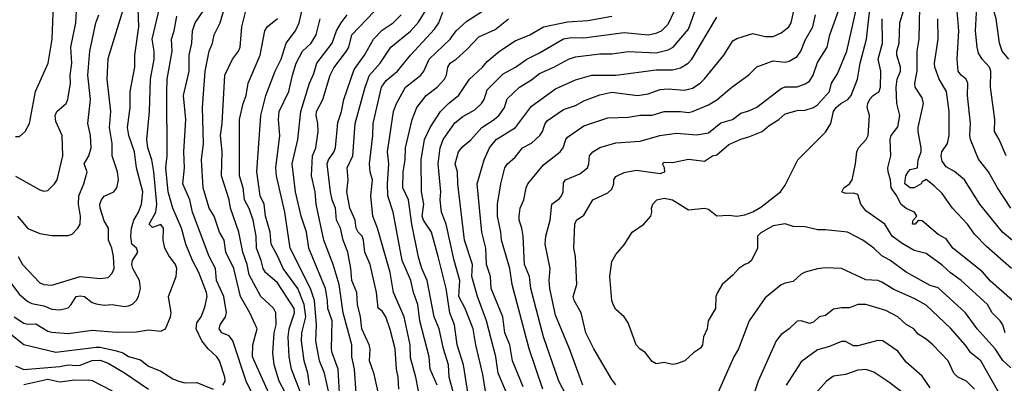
# Model space of a CAD drawing. Header units: metres. Extents: x -46681 to -43747, y -240911 to -237677.
# Tile 941 of 1056: x -44816 to -44693, y -238457 to -238412. Entities that reach past the tile are written whole.
import ezdxf

# ---------------------------------------------------------------- set-up
doc = ezdxf.new("R2010")
doc.units = ezdxf.units.M
doc.layers.add('CONTOUR_INDEX', color=1, linetype='Continuous')
doc.layers.add('CONTOUR_INTER', color=3, linetype='Continuous')

msp = doc.modelspace()

# ---------------------------------------------------------------- linework, layer by layer
at = {"layer": 'CONTOUR_INDEX'}
for points, elevation in [([(-44786.3, -238459.02), (-44787.5, -238456.52), (-44789.16, -238451.52), (-44789.6, -238450.91), (-44790.52, -238450.52), (-44790.83, -238450.02), (-44790.72, -238449.52), (-44790.05, -238448.52), (-44789.94, -238448.02), (-44790.28, -238446.02), (-44791.17, -238444.02), (-44791.29, -238442.52), (-44792.09, -238441.02), (-44794.14, -238435.52), (-44794.49, -238434.02), (-44795.33, -238432.02), (-44795.16, -238430.02), (-44795.23, -238428.02), (-44794.98, -238424.02), (-44795.27, -238421.02), (-44794.57, -238418.02), (-44794.57, -238416.02), (-44794.25, -238414.52), (-44794.17, -238413.02), (-44793.83, -238412.02), (-44792.11, -238409.52)], 75), ([(-44741.6, -238456.97), (-44742.1, -238456.32), (-44744.36, -238452.52), (-44745.32, -238450.52), (-44745.93, -238448.02), (-44746.77, -238446.52), (-44746.91, -238446.02), (-44746.45, -238444.52), (-44746.63, -238441.02), (-44746.83, -238440.02), (-44746.7, -238437.02), (-44746.48, -238436.52), (-44745.6, -238435.89), (-44744.48, -238434.02), (-44742.6, -238433.15), (-44742.1, -238432.68), (-44741.86, -238432.02), (-44741.88, -238431.52), (-44741.6, -238431.09), (-44740.6, -238430.6), (-44739.1, -238430.31), (-44736.1, -238430.73), (-44735.52, -238430.52), (-44735.57, -238430.02), (-44735.82, -238429.52), (-44735.6, -238429.34), (-44734.6, -238429.38), (-44732.6, -238428.94), (-44730.6, -238429.18), (-44729.6, -238428.53), (-44729.1, -238428.39), (-44727.6, -238427.14), (-44726.1, -238426.45), (-44725.1, -238426.19), (-44723.45, -238425.52), (-44722.6, -238424.76), (-44721.37, -238424.02), (-44720.6, -238423.3), (-44719.1, -238422.91), (-44718.1, -238422.86), (-44717.1, -238422.53), (-44716.6, -238422.19), (-44715.08, -238420.52), (-44714.84, -238419.52), (-44714.1, -238418.36), (-44712.96, -238415.52), (-44711.7, -238410.02)], 95), ([(-44815.88, -238436.02), (-44814.6, -238437.58), (-44813.1, -238438.17), (-44811.6, -238438.42), (-44809.6, -238438.45), (-44809.1, -238438.27), (-44808.37, -238437.52), (-44808.1, -238437.02), (-44808.04, -238436.02), (-44808.31, -238434.52), (-44808.25, -238433.52), (-44807.62, -238432.02), (-44807.21, -238430.52), (-44807.58, -238429.52), (-44807.01, -238428.52), (-44806.74, -238427.52), (-44806.79, -238426.02), (-44807.15, -238424.52), (-44806.79, -238421.52), (-44807.14, -238418.52), (-44806.88, -238415.52), (-44806.16, -238412.02), (-44805.79, -238411.02)], 70), ([(-44765.86, -238459.02), (-44766.43, -238456.02), (-44767.1, -238453.61), (-44767.14, -238452.02), (-44767.9, -238448.52), (-44769.21, -238445.52), (-44769.61, -238443.02), (-44771.18, -238437.52), (-44771.78, -238436.02), (-44772, -238433.52), (-44771.83, -238431.52), (-44772.1, -238430.52), (-44772.17, -238429.52), (-44771.77, -238426.02), (-44771.72, -238424.52), (-44770.69, -238420.02), (-44770.1, -238419.17), (-44768.69, -238418.02), (-44767.11, -238416.02), (-44764.1, -238412.8), (-44763.58, -238412.02), (-44763.1, -238410.69)], 85), ([(-44754.32, -238460.02), (-44756.21, -238455.52), (-44756.52, -238453.52), (-44757.68, -238449.02), (-44758.79, -238446.02), (-44759.49, -238443.52), (-44759.4, -238442.02), (-44760.38, -238439.02), (-44761.24, -238432.02), (-44761.27, -238430.52), (-44761.57, -238429.52), (-44761.13, -238428.02), (-44760.6, -238427.38), (-44759.6, -238426.56), (-44758.25, -238425.02), (-44756.73, -238424.02), (-44756.1, -238423.46), (-44755.45, -238422.52), (-44755.1, -238421.47), (-44753.56, -238420.02), (-44752.1, -238419.09), (-44751.1, -238418.29), (-44749.29, -238417.52), (-44747.5, -238416.52), (-44746.6, -238416.22), (-44743.6, -238415.87), (-44742.1, -238415.86), (-44740.1, -238415.58), (-44736.6, -238415.72), (-44735.1, -238415.37), (-44734.51, -238415.02), (-44732.6, -238412.81), (-44731.76, -238410.52)], 90), ([(-44777.1, -238458.52), (-44777.76, -238455.52), (-44778.41, -238454.02), (-44778.83, -238451.52), (-44778.75, -238449.52), (-44779.01, -238446.52), (-44779.52, -238445.02), (-44782.01, -238440.02), (-44782.69, -238435.52), (-44783.73, -238431.02), (-44783.8, -238430.02), (-44783.33, -238426.02), (-44783.49, -238424.02), (-44783.41, -238423.02), (-44782.2, -238420.52), (-44781.75, -238418.52), (-44781.27, -238417.02), (-44780.49, -238415.52), (-44779.42, -238414.52), (-44778.79, -238413.52), (-44778.32, -238411.52)], 80), ([(-44690.67, -238440.52), (-44693.63, -238438.02), (-44696.46, -238434.52), (-44698.33, -238431.52), (-44699.6, -238430.48), (-44700.6, -238429.89), (-44701.1, -238429.21), (-44701.23, -238428.52), (-44701.14, -238428.02), (-44700.46, -238427.02), (-44700.25, -238426.02), (-44700.26, -238423.02), (-44700.57, -238420.52), (-44701.48, -238419.02), (-44702.02, -238417.52), (-44702.08, -238417.02), (-44701.61, -238414.02), (-44701.64, -238411.52)], 100), ([(-44694.03, -238458.02), (-44696.3, -238454.02), (-44697.55, -238453.02), (-44698.25, -238452.02), (-44700.1, -238449.94), (-44703.1, -238447.1), (-44704.6, -238446.24), (-44707.1, -238445.15), (-44708.6, -238444.23), (-44709.1, -238444.02), (-44710.6, -238443.95), (-44713.6, -238442.54), (-44715.6, -238442.46), (-44716.6, -238442.56), (-44718.1, -238443), (-44718.6, -238443.25), (-44719.6, -238444.14), (-44720.6, -238444.34), (-44721.1, -238444.57), (-44723.1, -238446.16), (-44725.05, -238449.02), (-44726.4, -238452.52), (-44726.97, -238453.52), (-44729.1, -238458.28)], 95), ([(-44816.1, -238454.64), (-44815.1, -238455.06), (-44810.6, -238454.71), (-44809.6, -238454.52), (-44808.6, -238454.59), (-44808.1, -238454.53), (-44806.6, -238453.96), (-44805.6, -238453.9), (-44804.6, -238454.29), (-44802.6, -238455.48), (-44799.6, -238457.53)], 75)]:
    msp.add_lwpolyline(points, dxfattribs=dict(at, elevation=elevation))
at = {"layer": 'CONTOUR_INTER'}
for points, elevation in [([(-44693.17, -238428.52), (-44694.04, -238426.52), (-44694.63, -238425.52), (-44694.6, -238424.02), (-44695.1, -238420.02), (-44695.06, -238418.02), (-44695.24, -238417.52), (-44696.14, -238416.52), (-44696.6, -238415.79), (-44696.79, -238415.02), (-44696.98, -238413.02), (-44696.83, -238410.02), (-44696.94, -238407.02), (-44697.33, -238405.02), (-44697.03, -238401.52), (-44696.94, -238398.02), (-44696.79, -238397.02), (-44694.82, -238391.02), (-44693.6, -238388.06), (-44692.6, -238386.37)], 102), ([(-44692.84, -238416.52), (-44693.66, -238415.52), (-44694.02, -238414.52), (-44694.42, -238411.52), (-44694.71, -238410.52), (-44694.96, -238407.02), (-44695.63, -238405.52), (-44695.07, -238402.02), (-44695.19, -238398.52), (-44695.11, -238397.52), (-44694.62, -238395.52), (-44694.14, -238394.52), (-44693.36, -238392.02)], 103), ([(-44692.6, -238454.88), (-44693.6, -238453.97), (-44694.53, -238452.52), (-44696.78, -238450.02), (-44698.24, -238448.02), (-44701.6, -238444.95), (-44702.6, -238444.63), (-44705.6, -238442.98), (-44707.6, -238441.51), (-44708.6, -238440.97), (-44709.6, -238440.01), (-44710.98, -238439.02), (-44712.86, -238438.02), (-44715.6, -238437.71), (-44716.6, -238437.73), (-44718.1, -238437.36), (-44719.6, -238437.31), (-44720.6, -238436.98), (-44722.1, -238437.25), (-44723.6, -238438.08), (-44724.03, -238438.52), (-44724.02, -238440.02), (-44724.76, -238441.52), (-44725.1, -238441.84), (-44725.61, -238442.02), (-44726.37, -238442.52), (-44727.1, -238443.34), (-44728.43, -238444.52), (-44729.01, -238445.52), (-44729.22, -238446.02), (-44729.26, -238447.52), (-44730.16, -238449.02), (-44730.27, -238450.02), (-44730.72, -238451.02), (-44730.85, -238452.02), (-44731.1, -238452.42), (-44731.97, -238453.02), (-44733.06, -238454.02), (-44734.1, -238454.38), (-44734.6, -238454.45), (-44735.6, -238454.22), (-44736.6, -238454.38), (-44737.1, -238454.07), (-44737.92, -238453.02), (-44738.64, -238452.52), (-44739.1, -238452.03), (-44740.1, -238449.3), (-44740.6, -238448.52), (-44741.6, -238447.62), (-44741.94, -238447.02), (-44742.12, -238446.52), (-44742.34, -238443.52), (-44742.1, -238441.68), (-44741.6, -238440.8), (-44740.6, -238439.6), (-44739.6, -238438.02), (-44738.12, -238437.02), (-44737.27, -238436.02), (-44737.14, -238435.52), (-44737.2, -238435.02), (-44737.03, -238434.52), (-44736.51, -238434.02), (-44735.6, -238433.79), (-44734.6, -238434.02), (-44732.6, -238435.24), (-44730.6, -238435.05), (-44730.1, -238435.17), (-44729.1, -238435.99), (-44727.6, -238435.89), (-44726.6, -238436.03), (-44725.6, -238435.86), (-44724.6, -238435.48), (-44723.6, -238434.93), (-44721.2, -238433.02), (-44720.6, -238432.16), (-44719.04, -238429.02), (-44715.6, -238425.6), (-44714.94, -238424.52), (-44714.61, -238423.02), (-44714.26, -238422.52), (-44713.7, -238422.02), (-44712.82, -238421.52), (-44712.4, -238421.02), (-44711.63, -238419.02), (-44711.3, -238417.02), (-44710.5, -238414.02), (-44709.22, -238402.52)], 96), ([(-44816.1, -238426.15), (-44815.6, -238426.14), (-44814.92, -238425.52), (-44814.36, -238424.52), (-44813.65, -238420.52), (-44812.07, -238417.02), (-44811.55, -238414.02), (-44811.37, -238408.52)], 68), ([(-44783.54, -238460.52), (-44786.71, -238453.52), (-44786.67, -238452.02), (-44786.12, -238450.02), (-44787.02, -238448.02), (-44788.18, -238446.02), (-44789.04, -238442.52), (-44790.01, -238440.52), (-44790.21, -238439.02), (-44790.8, -238438.02), (-44791.48, -238436.02), (-44792.1, -238435.02), (-44792.84, -238432.52), (-44793.05, -238429.02), (-44792.8, -238427.02), (-44792.89, -238422.52), (-44792.57, -238418.02), (-44792.07, -238415.52), (-44791.68, -238414.52), (-44791.46, -238413.52), (-44790.71, -238412.02), (-44789.73, -238408.52)], 76), ([(-44768.53, -238457.52), (-44768.62, -238456.02), (-44768.83, -238455.02), (-44769.01, -238452.52), (-44769.6, -238450.13), (-44770.17, -238448.52), (-44770.6, -238447.85), (-44771.1, -238447.47), (-44771.31, -238445.52), (-44772.11, -238442.02), (-44772.75, -238440.52), (-44772.91, -238439.02), (-44773.1, -238438.52), (-44773.59, -238438.02), (-44773.84, -238437.52), (-44773.98, -238436.52), (-44774.63, -238435.02), (-44775.01, -238433.02), (-44774.85, -238431.52), (-44774.96, -238430.02), (-44774.26, -238428.52), (-44773.95, -238424.52), (-44772.72, -238420.02), (-44772.2, -238418.52), (-44770.86, -238417.02), (-44769.54, -238415.02), (-44767.1, -238413.05), (-44766.1, -238411.91), (-44763.6, -238407.83)], 84), ([(-44818.1, -238442.52), (-44815.6, -238445.75), (-44814.6, -238446.63), (-44814.1, -238446.89), (-44812.6, -238447.17), (-44811.6, -238447.57), (-44810.6, -238447.65), (-44809.6, -238447.4), (-44809.22, -238447.02), (-44808.6, -238446.03), (-44808.1, -238445.91), (-44807.55, -238446.02), (-44806.6, -238446.76), (-44806.1, -238446.93), (-44805.1, -238447.09), (-44804.1, -238447.01), (-44802.6, -238447.25), (-44802.1, -238447.18), (-44801.6, -238446.95), (-44801.1, -238446.45), (-44800.86, -238446.02), (-44800.61, -238445.02), (-44800.73, -238444.02), (-44801.54, -238442.52), (-44801.66, -238442.02), (-44801.58, -238441.52), (-44800.95, -238440.52), (-44801.11, -238440.02), (-44801.66, -238439.52), (-44801.82, -238438.52), (-44801.72, -238437.52), (-44801.45, -238436.52), (-44800.87, -238435.52), (-44800.47, -238434.52), (-44800.32, -238433.02), (-44801.12, -238430.02), (-44801.33, -238428.02), (-44802.06, -238426.02), (-44802.22, -238425.02), (-44801.9, -238422.52), (-44801.9, -238420.52), (-44801.29, -238417.52), (-44801.29, -238416.02), (-44800.8, -238412.52), (-44800.92, -238409.02)], 72), ([(-44816.3, -238448.52), (-44815.1, -238449.33), (-44814.6, -238449.45), (-44813.6, -238449.42), (-44812.1, -238450.31), (-44811.6, -238450.43), (-44809.6, -238450.6), (-44806.6, -238450.2), (-44803.6, -238450.46), (-44801.1, -238450.38), (-44799.6, -238450.17), (-44798.1, -238450.33), (-44797.52, -238450.02), (-44796.87, -238448.52), (-44796.81, -238448.02), (-44797.11, -238446.02), (-44796.18, -238443.52), (-44796.08, -238442.52), (-44796.24, -238442.02), (-44797.1, -238440.93), (-44797.6, -238440), (-44797.78, -238439.02), (-44797.73, -238437.52), (-44798.1, -238437.07), (-44799.1, -238437.42), (-44799.52, -238437.02), (-44798.72, -238435.52), (-44798.57, -238434.52), (-44798.95, -238430.52), (-44799.2, -238429.02), (-44799.68, -238427.52), (-44799.8, -238426.52), (-44799.5, -238423.02), (-44799.37, -238419.02), (-44798.92, -238416.52), (-44798.92, -238415.52), (-44799.14, -238414.02), (-44798.19, -238410.02)], 73), ([(-44763.8, -238457.02), (-44764.64, -238455.02), (-44764.8, -238453.52), (-44765.93, -238449.02), (-44766.18, -238447.02), (-44766.74, -238445.52), (-44767.05, -238444.02), (-44768.11, -238441.52), (-44769.24, -238435.52), (-44769.9, -238433.52), (-44769.96, -238432.02), (-44769.79, -238429.52), (-44769.94, -238428.02), (-44769.22, -238423.02), (-44768.83, -238422.02), (-44767.7, -238420.02), (-44765.81, -238418.52), (-44765.45, -238418.02), (-44764.76, -238416.52), (-44762.19, -238414.02), (-44761.43, -238413.02), (-44760.1, -238411.81), (-44756.1, -238409.24)], 86), ([(-44692.5, -238442.52), (-44695.6, -238439.78), (-44697.1, -238438.27), (-44697.98, -238437.02), (-44699.82, -238435.02), (-44701.1, -238433.21), (-44702.1, -238432.27), (-44703.1, -238431.48), (-44703.6, -238431.78), (-44703.72, -238432.02), (-44704.6, -238432.51), (-44705.1, -238432.51), (-44705.73, -238432.02), (-44705.63, -238431.02), (-44705.35, -238430.52), (-44705.1, -238430.21), (-44704.19, -238430.02), (-44704.09, -238429.02), (-44703.73, -238428.02), (-44703.71, -238427.52), (-44704.1, -238425.52), (-44704.09, -238425.02), (-44703.43, -238422.02), (-44703.6, -238421.32), (-44704.47, -238420.02), (-44704.52, -238419.52), (-44704.22, -238418.02), (-44704.21, -238415.52), (-44703.99, -238414.02), (-44703.89, -238410.02)], 99), ([(-44816.1, -238431.07), (-44813.1, -238432.77), (-44812.6, -238432.93), (-44812.1, -238432.83), (-44811.26, -238432.02), (-44810.95, -238431.52), (-44810.23, -238428.52), (-44810.31, -238426.02), (-44811.1, -238424.27), (-44811.21, -238423.52), (-44811, -238423.02), (-44809.84, -238422.02), (-44809.61, -238421.52), (-44809.3, -238419.52), (-44809.34, -238418.52), (-44809.14, -238417.02), (-44809.26, -238415.02), (-44808.62, -238412.02), (-44808.56, -238410.52)], 69), ([(-44815.78, -238441.02), (-44815.24, -238442.02), (-44813.1, -238444.31), (-44812.6, -238444.52), (-44811.6, -238444.61), (-44808.1, -238443.53), (-44805.6, -238443.77), (-44804.6, -238443.63), (-44804.1, -238443.11), (-44803.88, -238442.52), (-44803.94, -238441.02), (-44804.17, -238440.02), (-44804.57, -238439.02), (-44804.56, -238437.52), (-44805.1, -238436.62), (-44805.61, -238435.02), (-44805.64, -238434.52), (-44805.45, -238434.02), (-44805.1, -238433.56), (-44803.9, -238433.02), (-44803.54, -238432.52), (-44803.33, -238431.52), (-44803.44, -238430.52), (-44804.1, -238428.52), (-44804.13, -238427.02), (-44804.43, -238425.02), (-44804.27, -238423.02), (-44804.76, -238419.02), (-44804.6, -238416.45), (-44802.81, -238410.52)], 71), ([(-44790.38, -238457.02), (-44790.09, -238456.52), (-44790.13, -238456.02), (-44790.78, -238454.02), (-44791.11, -238453.52), (-44792.21, -238452.52), (-44793.01, -238451.52), (-44793.71, -238450.02), (-44793.6, -238449.27), (-44793.06, -238448.52), (-44792.6, -238447.35), (-44792.35, -238446.02), (-44792.41, -238445.52), (-44793.36, -238443.02), (-44794.16, -238441.52), (-44794.97, -238439.52), (-44795.51, -238437.52), (-44796.59, -238435.02), (-44797.19, -238433.02), (-44797.45, -238430.02), (-44797.29, -238428.52), (-44797.35, -238420.52), (-44797.28, -238419.02), (-44796.68, -238415.52), (-44796.77, -238414.02), (-44796.43, -238413.02), (-44796.1, -238411.2)], 74), ([(-44782.62, -238458.02), (-44783.41, -238456.52), (-44784, -238454.52), (-44784.16, -238453.02), (-44784.03, -238450.52), (-44783.77, -238449.52), (-44783.8, -238448.02), (-44784.1, -238447.44), (-44785.69, -238446.02), (-44787.1, -238443.31), (-44787.36, -238442.02), (-44787.92, -238440.52), (-44788.38, -238438.02), (-44789.42, -238435.02), (-44789.6, -238434.02), (-44790.56, -238431.02), (-44790.48, -238428.02), (-44790.68, -238426.02), (-44790.46, -238424.52), (-44790.15, -238418.52), (-44789.2, -238416.52), (-44788.45, -238415.52), (-44788.23, -238415.02), (-44788.04, -238412.52), (-44787.52, -238410.52)], 77), ([(-44779.62, -238457.02), (-44779.82, -238455.52), (-44780.28, -238454.02), (-44780.61, -238451.52), (-44780.6, -238450.52), (-44780.09, -238448.52), (-44780.28, -238447.02), (-44781.06, -238445.02), (-44782.91, -238442.52), (-44783.55, -238441.02), (-44784.39, -238439.52), (-44784.51, -238438.02), (-44785.08, -238436.02), (-44785.27, -238434.52), (-44785.76, -238433.52), (-44786.18, -238430.52), (-44785.66, -238423.52), (-44785.05, -238421.02), (-44783.88, -238418.02), (-44783.15, -238416.52), (-44782.53, -238414.52), (-44781.35, -238413.02), (-44780.91, -238412.02), (-44780.6, -238410.57)], 79), ([(-44775.89, -238458.02), (-44776.08, -238455.02), (-44776.83, -238453.02), (-44776.89, -238452.52), (-44776.82, -238449.02), (-44777.34, -238447.52), (-44777.39, -238446.52), (-44777.66, -238445.02), (-44779.72, -238440.02), (-44780.02, -238438.02), (-44780.66, -238436.02), (-44781.35, -238433.02), (-44781.79, -238429.52), (-44781.06, -238426.52), (-44780.7, -238423.02), (-44779.65, -238419.52), (-44779.1, -238418.31), (-44778.72, -238417.02), (-44776.82, -238414.52), (-44776.28, -238413.02), (-44775.71, -238412.02), (-44774.95, -238411.02)], 81), ([(-44773.83, -238458.02), (-44774.04, -238455.02), (-44774.38, -238453.52), (-44774.38, -238452.02), (-44775.46, -238448.02), (-44775.93, -238444.52), (-44776.69, -238442.02), (-44777.86, -238439.02), (-44778.8, -238434.52), (-44778.92, -238433.02), (-44779.38, -238431.02), (-44779.27, -238428.52), (-44778.85, -238427.52), (-44778.56, -238425.52), (-44778.58, -238424.52), (-44778.82, -238423.52), (-44778.75, -238423.02), (-44777.96, -238421.52), (-44777.08, -238418.52), (-44776.6, -238417.62), (-44775.02, -238415.52), (-44774.76, -238415.02), (-44774.38, -238413.52), (-44771.6, -238410.61)], 82), ([(-44770.84, -238459.02), (-44771.6, -238455.65), (-44772.18, -238454.02), (-44772.1, -238452.52), (-44772.21, -238452.02), (-44773.14, -238450.02), (-44773.3, -238448.52), (-44773.67, -238447.02), (-44773.76, -238445.52), (-44774.36, -238444.02), (-44774.5, -238442.52), (-44774.89, -238440.52), (-44775.47, -238439.02), (-44775.78, -238437.52), (-44776.29, -238436.52), (-44776.42, -238435.02), (-44776.81, -238434.02), (-44777.03, -238433.02), (-44777.43, -238429.52), (-44777.29, -238429.02), (-44776.6, -238428.07), (-44776.42, -238427.52), (-44776.1, -238424.4), (-44775.65, -238423.02), (-44775.37, -238421.52), (-44774.1, -238417.79), (-44772.8, -238416.02), (-44771.7, -238414.02), (-44770.6, -238412.93), (-44769.25, -238412.02), (-44768.26, -238411.02)], 83), ([(-44759.74, -238459.52), (-44760.5, -238454.52), (-44761.29, -238452.02), (-44761.65, -238449.52), (-44762.22, -238448.02), (-44762.65, -238445.02), (-44763.65, -238441.02), (-44764.51, -238438.02), (-44765.48, -238436.52), (-44765.66, -238436.02), (-44765.44, -238434.52), (-44765.75, -238433.02), (-44765.77, -238429.02), (-44765.36, -238426.52), (-44764.67, -238425.02), (-44763.36, -238423.02), (-44762.4, -238422.02), (-44761.1, -238420.99), (-44759.76, -238419.02), (-44758.17, -238417.52), (-44757.6, -238416.8), (-44756.05, -238415.52), (-44754.1, -238414.23), (-44752.29, -238413.52), (-44750.61, -238412.52), (-44747.6, -238411.9), (-44745.1, -238411.7), (-44742.1, -238411.19)], 88), ([(-44757.73, -238458.02), (-44758.1, -238455.69), (-44758.98, -238452.02), (-44759.34, -238450.02), (-44760.31, -238447.52), (-44761.08, -238446.02), (-44760.99, -238444.02), (-44761.68, -238441.52), (-44762.66, -238437.02), (-44763.24, -238435.52), (-44763.4, -238434.02), (-44763.33, -238433.02), (-44763.66, -238429.52), (-44763.43, -238427.52), (-44763.06, -238426.52), (-44761.6, -238424.43), (-44760.6, -238423.65), (-44759.1, -238422.8), (-44758.3, -238422.02), (-44757.96, -238421.52), (-44757.6, -238420.32), (-44755.6, -238418.34), (-44754.06, -238417.52), (-44752.68, -238416.52), (-44751.1, -238415.75), (-44748.1, -238413.99), (-44747.1, -238413.81), (-44745.6, -238413.87), (-44740.6, -238413.19), (-44737.6, -238413.5), (-44736.6, -238413.3), (-44735.95, -238413.02), (-44735.1, -238412.18), (-44734.32, -238410.52)], 89), ([(-44753.1, -238457.25), (-44754.44, -238454.02), (-44754.77, -238452.02), (-44755.39, -238450.52), (-44755.63, -238448.52), (-44757.07, -238445.02), (-44757.15, -238443.52), (-44757.65, -238442.02), (-44757.73, -238440.02), (-44758.25, -238438.02), (-44758.82, -238432.02), (-44757.96, -238429.02), (-44757.28, -238427.52), (-44756.45, -238426.52), (-44754.08, -238425.02), (-44752.1, -238422.38), (-44749.1, -238420.19), (-44746.6, -238419.11), (-44744.61, -238418.52), (-44741.6, -238418.5), (-44736.6, -238417.85), (-44734.6, -238417.83), (-44733.6, -238417.58), (-44732.62, -238417.02), (-44732.17, -238416.52), (-44729.1, -238411.29)], 91), ([(-44750.68, -238457.52), (-44752.35, -238452.52), (-44754.5, -238444.52), (-44754.75, -238442.52), (-44755.82, -238439.02), (-44755.87, -238438.02), (-44756.28, -238436.02), (-44756.3, -238434.52), (-44755.9, -238432.02), (-44755.39, -238430.02), (-44755.05, -238429.52), (-44754.1, -238428.69), (-44753.18, -238427.52), (-44752.1, -238426.96), (-44751.03, -238426.02), (-44750.7, -238425.52), (-44750.38, -238424.52), (-44750.1, -238424.14), (-44748.1, -238422.79), (-44746.6, -238422.28), (-44745.6, -238421.7), (-44743.6, -238420.95), (-44742.1, -238420.63), (-44738.91, -238421.02), (-44737.6, -238420.83), (-44736.1, -238420.29), (-44735.1, -238420.21), (-44733.1, -238420.38), (-44732.1, -238420.11), (-44731.16, -238419.52), (-44730.6, -238418.95), (-44728.23, -238416.02), (-44727.1, -238414.23), (-44726.6, -238413.96), (-44724.6, -238413.35), (-44723.1, -238413.71), (-44722.1, -238413.7), (-44721.1, -238413.24), (-44720.16, -238412.52), (-44719.85, -238412.02), (-44719.53, -238410.52)], 92), ([(-44746.86, -238460.02), (-44748.7, -238456.52), (-44750.6, -238451.02), (-44752.15, -238445.02), (-44752.34, -238443.52), (-44752.93, -238442.02), (-44753.11, -238438.52), (-44753.28, -238437.52), (-44753.62, -238436.52), (-44753.63, -238436.02), (-44753.47, -238435.02), (-44753.05, -238434.02), (-44752.75, -238432.52), (-44752.52, -238432.02), (-44750.6, -238429.65), (-44748.54, -238428.02), (-44748.15, -238427.52), (-44747.81, -238426.52), (-44747.6, -238426.21), (-44745.6, -238424.81), (-44742.6, -238423.82), (-44740.1, -238423.73), (-44738.6, -238423.48), (-44737.1, -238423.49), (-44735.6, -238423.04), (-44733.6, -238423.01), (-44732.6, -238423.16), (-44732.1, -238423.02), (-44730.1, -238422.19), (-44729.1, -238421.59), (-44727.23, -238420.02), (-44725.1, -238418.46), (-44724.1, -238417.48), (-44722.1, -238416.73), (-44720.6, -238416.89), (-44720.1, -238416.78), (-44719.1, -238416.19), (-44718.65, -238415.52), (-44718.1, -238414.16), (-44717.17, -238412.52), (-44716.85, -238411.02)], 93), ([(-44745.72, -238457.02), (-44747.36, -238452.52), (-44749.1, -238448.31), (-44749.79, -238445.02), (-44749.87, -238444.02), (-44749.75, -238442.52), (-44750.39, -238439.52), (-44750.32, -238438.52), (-44749.78, -238436.52), (-44749.57, -238434.52), (-44748.6, -238433.82), (-44748.37, -238433.52), (-44748.16, -238433.02), (-44748.1, -238431.9), (-44747.85, -238431.52), (-44746.1, -238430.78), (-44745.13, -238430.02), (-44744.96, -238429.52), (-44744.9, -238428.52), (-44744.47, -238428.02), (-44743.6, -238427.49), (-44741.6, -238426.92), (-44738.6, -238426.71), (-44736.16, -238426.02), (-44734.1, -238425.7), (-44731.6, -238425.93), (-44730.1, -238425.67), (-44728.6, -238424.44), (-44727.15, -238424.02), (-44726.1, -238423.22), (-44725.1, -238422.96), (-44724.1, -238422.48), (-44721.1, -238420.17), (-44720.6, -238419.96), (-44719.1, -238419.96), (-44718.1, -238419.59), (-44717.6, -238419.26), (-44717.13, -238418.52), (-44716.6, -238416.95), (-44715.37, -238415.02), (-44715.06, -238413.52), (-44713.98, -238410.52)], 94), ([(-44692.39, -238446.52), (-44695.1, -238444.1), (-44696.1, -238442.94), (-44699.79, -238440.02), (-44700.6, -238438.84), (-44701.6, -238438.29), (-44703.6, -238436.59), (-44704.1, -238436.57), (-44704.48, -238437.02), (-44704.8, -238437.02), (-44704.71, -238436.52), (-44704.24, -238436.02), (-44704.53, -238435.52), (-44705.6, -238435.06), (-44706.26, -238434.52), (-44706.76, -238433.52), (-44707.46, -238432.52), (-44707.53, -238431.52), (-44707.82, -238430.52), (-44707.84, -238430.02), (-44707.48, -238428.52), (-44707.56, -238426.52), (-44707.44, -238426.02), (-44706.6, -238424.93), (-44706.37, -238423.52), (-44706.75, -238422.02), (-44706.81, -238420.02), (-44706.69, -238419.02), (-44706.29, -238418.02), (-44706.28, -238417.52), (-44706.73, -238416.02), (-44706.75, -238415.52), (-44706.45, -238414.52), (-44706.39, -238412.02), (-44705.91, -238410.52)], 98), ([(-44692.59, -238435.02), (-44694.26, -238432.52), (-44695.38, -238430.52), (-44696.6, -238428.93), (-44697.6, -238426.52), (-44697.68, -238426.02), (-44697.61, -238424.52), (-44697.96, -238421.02), (-44697.95, -238419.52), (-44698.13, -238419.02), (-44698.75, -238418.52), (-44699.12, -238418.02), (-44699.27, -238416.52), (-44699.04, -238413.02), (-44699.25, -238410.52)], 101), ([(-44780.35, -238459.02), (-44781.86, -238455.02), (-44782.16, -238453.52), (-44782.26, -238451.02), (-44782.16, -238450.02), (-44781.48, -238448.02), (-44781.53, -238447.52), (-44783.6, -238444.3), (-44785.1, -238443.04), (-44785.37, -238442.52), (-44785.62, -238441.52), (-44786.22, -238440.02), (-44786.26, -238438.52), (-44786.62, -238436.52), (-44787.1, -238435.08), (-44787.68, -238434.02), (-44787.86, -238432.52), (-44788.32, -238431.02), (-44788.3, -238424.02), (-44787.87, -238422.02), (-44787.5, -238421.02), (-44787.26, -238419.52), (-44785.76, -238416.02), (-44785.17, -238413.02), (-44784.88, -238412.52), (-44783.6, -238411.49)], 78), ([(-44761.75, -238458.02), (-44762.29, -238456.02), (-44762.39, -238454.52), (-44763.01, -238452.52), (-44763.53, -238450.02), (-44764.15, -238448.52), (-44765.04, -238444.02), (-44765.69, -238442.52), (-44766.1, -238441.13), (-44766.94, -238437.02), (-44767.33, -238434.02), (-44768.04, -238432.52), (-44768, -238430.52), (-44767.76, -238429.02), (-44767.71, -238427.52), (-44766.87, -238424.02), (-44766.32, -238422.52), (-44765.15, -238421.02), (-44763.78, -238420.02), (-44762.89, -238419.02), (-44762.63, -238418.52), (-44762.47, -238417.52), (-44762.16, -238417.02), (-44761.42, -238416.52), (-44760.1, -238415.32), (-44758.6, -238413.74), (-44756.6, -238412.83), (-44754.94, -238411.52)], 87), ([(-44693.31, -238450.52), (-44693.59, -238449.52), (-44693.91, -238449.02), (-44694.92, -238448.02), (-44695.48, -238447.02), (-44698.77, -238444.02), (-44700.1, -238443.07), (-44701.1, -238442.1), (-44703.1, -238440.66), (-44704.6, -238440.29), (-44706.1, -238439.42), (-44707.31, -238438.52), (-44708.24, -238437.02), (-44710.6, -238435.38), (-44711.2, -238434.52), (-44711.6, -238433.32), (-44712.1, -238433.16), (-44713.1, -238433.23), (-44713.55, -238433.02), (-44713.3, -238432.52), (-44712.63, -238432.02), (-44712.29, -238431.52), (-44711.87, -238429.52), (-44711.72, -238428.02), (-44711.49, -238427.52), (-44710.55, -238426.52), (-44710.29, -238426.02), (-44710.15, -238423.52), (-44710.41, -238422.52), (-44710.33, -238422.02), (-44710.1, -238421.5), (-44709.66, -238421.02), (-44708.94, -238420.52), (-44708.77, -238420.02), (-44708.72, -238418.02), (-44709.05, -238416.52), (-44708.52, -238414.52), (-44708.56, -238411.52)], 97), ([(-44697.1, -238457.52), (-44698.1, -238456.53), (-44699.16, -238456.02), (-44699.67, -238455.52), (-44700.38, -238454.02), (-44702.28, -238452.02), (-44703.1, -238451.32), (-44704.1, -238450.69), (-44704.63, -238450.02), (-44705.6, -238449.48), (-44706.6, -238448.52), (-44708.1, -238447.74), (-44710.6, -238447), (-44711.6, -238446.99), (-44712.6, -238447.4), (-44713.6, -238447.4), (-44714.6, -238447.58), (-44715.6, -238448.38), (-44716.37, -238448.52), (-44717.1, -238449.2), (-44717.6, -238449.35), (-44718.6, -238449.05), (-44719.1, -238449.08), (-44720.1, -238450.01), (-44721.1, -238450.74), (-44721.7, -238451.52), (-44723.94, -238456.52), (-44724.6, -238458.52)], 94), ([(-44818.2, -238449.52), (-44815.1, -238451.96), (-44811.1, -238452.93), (-44806.1, -238452.31), (-44805.6, -238452.31), (-44803.6, -238452.76), (-44802.8, -238453.02), (-44802.1, -238453.45), (-44800.6, -238453.88), (-44799.6, -238454.68), (-44798.1, -238455.29), (-44796.6, -238456.22), (-44795.84, -238456.52), (-44795.1, -238456.72), (-44793.6, -238456.7), (-44791.6, -238457.53)], 74), ([(-44702.6, -238457.35), (-44703.6, -238455.9), (-44705.6, -238454.16), (-44706.6, -238452.8), (-44708.5, -238451.52), (-44709.1, -238451.47), (-44711.6, -238452.12), (-44712.1, -238452.12), (-44713.1, -238451.62), (-44713.6, -238451.61), (-44715.1, -238452.22), (-44716.6, -238452.64), (-44718.6, -238454.12), (-44720.47, -238457.02)], 93), ([(-44705.97, -238458.02), (-44707.6, -238456.73), (-44709.6, -238455.43), (-44710.6, -238455.09), (-44711.6, -238455.16), (-44713.1, -238455.69), (-44714.6, -238455.89), (-44715.49, -238456.52), (-44716.81, -238458.02)], 92), ([(-44815.1, -238456.96), (-44812.1, -238456.3), (-44810.6, -238456.62), (-44809.1, -238456.39), (-44807.1, -238456.36), (-44806.6, -238456.46), (-44804.1, -238457.71)], 76)]:
    msp.add_lwpolyline(points, dxfattribs=dict(at, elevation=elevation))

doc.saveas('drawing.dxf')
